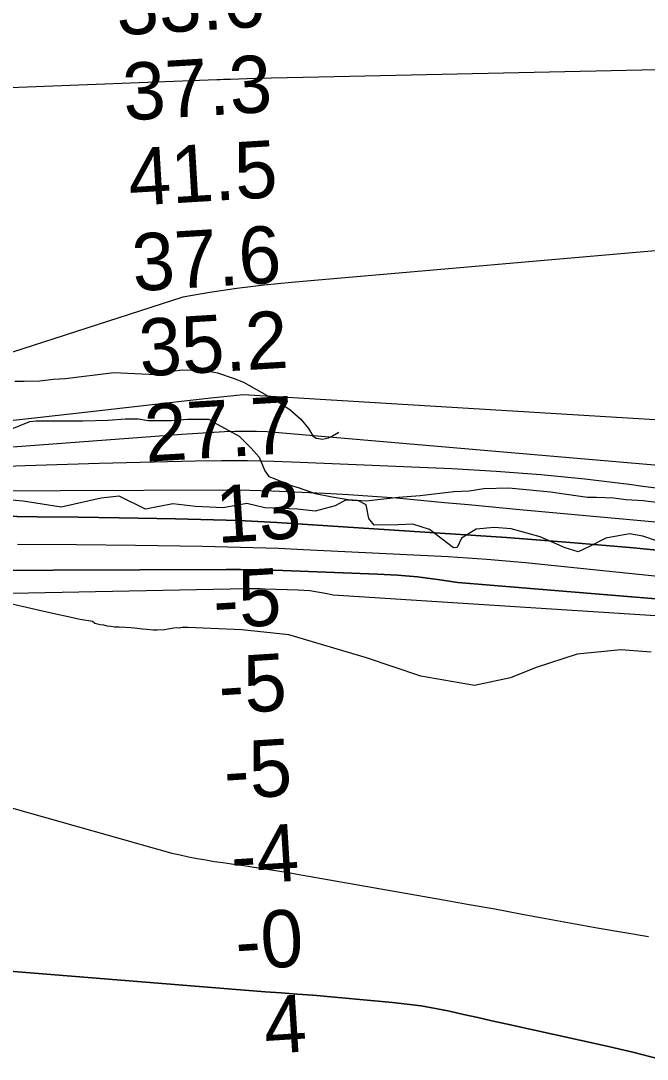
# Model space of a CAD drawing. Extents: x 3192986 to 3230865, y 867483 to 892886.
# Drawn here: x 3206701 to 3207434, y 880140 to 881355 of the extents above; entities that cross this region are included whole.
import ezdxf

# ---------------------------------------------------------------- set-up
doc = ezdxf.new("R2010")
doc.units = 0
for name, color, linetype in [('V-RIVR-EDGE', 7, 'Continuous'), ('V-RIVR-RANG', 7, 'Continuous'), ('V-SITE-VEGE', 7, 'Continuous'), ('V-TOPO-DPTH', 7, 'Continuous'), ('V-TOPO-MAJR', 7, 'Continuous'), ('V-TOPO-MINR', 7, 'Continuous'), ('V-TOPO-SHOR', 7, 'Continuous'), ('V-TOPO-WATR', 7, 'Continuous')]:
    doc.layers.add(name, color=color, linetype=linetype)

msp = doc.modelspace()

# ---------------------------------------------------------------- linework, layer by layer
at = {"layer": 'V-RIVR-EDGE'}
msp.add_lwpolyline([(3207446, 880746), (3207429, 880751.7), (3207413.4, 880754.7), (3207385.6, 880749.6), (3207366.4, 880739.6), (3207353.4, 880733.6), (3207338.2, 880738), (3207308.6, 880751.1), (3207274.7, 880760.3), (3207254.8, 880762.1), (3207233.9, 880760), (3207216.9, 880749.6), (3207211.7, 880738.7), (3207207.3, 880738.3), (3207179.5, 880759.7), (3207160, 880765.8), (3207143, 880765), (3207114.8, 880764.6), (3207108.3, 880772.4), (3207105.3, 880788.5), (3207096.2, 880793.3), (3207081, 880793.8), (3207069.2, 880787.3), (3207045.7, 880780.9), (3207024.4, 880783.5), (3206986.6, 880784.9), (3206965.8, 880790.2), (3206937.9, 880785), (3206905.8, 880786.4), (3206879.3, 880789.5), (3206847.1, 880783.5), (3206816.3, 880798.8), (3206795.4, 880796.3), (3206748.4, 880785.9), (3206704.1, 880792.6), (3206658.9, 880796.6)], dxfattribs=at)
at = {"layer": 'V-SITE-VEGE'}
for p, q in [((3206690.9, 880877.5), (3206711.7, 880885.9)), ((3206711.7, 880885.9), (3206719.2, 880886.8)), ((3206719.2, 880886.8), (3206732.4, 880886.7)), ((3206732.4, 880886.7), (3206748.4, 880886.7)), ((3206748.4, 880886.7), (3206763.5, 880886.6)), ((3206763.5, 880886.6), (3206773.9, 880886.6)), ((3206773.9, 880886.6), (3206803.1, 880887.4)), ((3206803.1, 880887.4), (3206823.8, 880889.2)), ((3206823.8, 880889.2), (3206838.9, 880889.2)), ((3206838.9, 880889.2), (3206850.2, 880887.2)), ((3206850.2, 880887.2), (3206854.9, 880887.2)), ((3206854.9, 880887.2), (3206856.8, 880887.2)), ((3206856.8, 880887.2), (3206877.5, 880887.1)), ((3206877.5, 880887.1), (3206896.4, 880888.9)), ((3206896.4, 880888.9), (3206920.8, 880888.8)), ((3206920.8, 880888.8), (3206925.6, 880886.9)), ((3206925.6, 880886.9), (3206927.4, 880885)), ((3206927.4, 880885), (3206956.6, 880868.9)), ((3206956.6, 880868.9), (3206970.7, 880854.7)), ((3206970.7, 880854.7), (3206980, 880844.3)), ((3206980, 880844.3), (3206986.6, 880828.3)), ((3206986.6, 880828.3), (3206991.3, 880821.7)), ((3206991.3, 880821.7), (3207001.6, 880817.9)), ((3207001.6, 880817.9), (3207013.8, 880812.2)), ((3207013.8, 880812.2), (3207027, 880808.4)), ((3207027, 880808.4), (3207045.8, 880801.7)), ((3207242.8, 880807.5), (3207272, 880808.4)), ((3207272, 880808.4), (3207320.9, 880803.5)), ((3207045.8, 880801.7), (3207065.6, 880797.8)), ((3207065.6, 880797.8), (3207084.4, 880794.9)), ((3207105.1, 880793), (3207142.9, 880797.5)), ((3207142.9, 880797.5), (3207168.3, 880799.3)), ((3207168.3, 880799.3), (3207207.9, 880803.9)), ((3207207.9, 880803.9), (3207225.8, 880804.8)), ((3207225.8, 880804.8), (3207242.8, 880807.5)), ((3207320.9, 880803.5), (3207337, 880801.5)), ((3207337, 880801.5), (3207364.3, 880797.6)), ((3207364.3, 880797.6), (3207374.6, 880797.6)), ((3207374.6, 880797.6), (3207394.4, 880796.6)), ((3207394.4, 880796.6), (3207409.5, 880794.6)), ((3207084.4, 880794.9), (3207105.1, 880793)), ((3207409.5, 880794.6), (3207429.3, 880793.6)), ((3207429.3, 880793.6), (3207445.3, 880791.7)), ((3206728.4, 880663.5), (3206646.1, 880682.6)), ((3206770.9, 880654.4), (3206728.4, 880663.5)), ((3206785.2, 880652), (3206770.9, 880654.4)), ((3206788, 880649.7), (3206785.2, 880652)), ((3206794.2, 880648.1), (3206788, 880649.7)), ((3206798.5, 880647.5), (3206794.2, 880648.1)), ((3206802.5, 880646.6), (3206798.5, 880647.5)), ((3206806.6, 880646), (3206802.5, 880646.6)), ((3206811, 880645.5), (3206806.6, 880646)), ((3206816.5, 880645.5), (3206811, 880645.5)), ((3206830.2, 880644.7), (3206816.5, 880645.5)), ((3206834.4, 880644), (3206830.2, 880644.7)), ((3206843.7, 880643.1), (3206834.4, 880644)), ((3206848.6, 880642.5), (3206843.7, 880643.1)), ((3206856.3, 880641.8), (3206848.6, 880642.5)), ((3206861, 880641.7), (3206856.3, 880641.8)), ((3206869.5, 880642.2), (3206861, 880641.7)), ((3206873.6, 880642.9), (3206869.5, 880642.2)), ((3206880.2, 880644.3), (3206873.6, 880642.9)), ((3206883.7, 880644.5), (3206880.2, 880644.3)), ((3206886.8, 880644.1), (3206883.7, 880644.5)), ((3206890.1, 880644.9), (3206886.8, 880644.1)), ((3206896.8, 880644.9), (3206890.1, 880644.9)), ((3206959.7, 880642.3), (3206896.8, 880644.9)), ((3207015, 880636.4), (3206959.7, 880642.3)), ((3207105.7, 880609.6), (3207015, 880636.4)), ((3207403, 880618.9), (3207351.9, 880613.7)), ((3207438.7, 880615.9), (3207403, 880618.9)), ((3207169.3, 880588.2), (3207105.7, 880609.6)), ((3207351.9, 880613.7), (3207304, 880598.2)), ((3207304, 880598.2), (3207274, 880585.9)), ((3207232.1, 880577.1), (3207169.3, 880588.2)), ((3207274, 880585.9), (3207232.1, 880577.1))]:
    msp.add_line(p, q, dxfattribs=at)
at = {"layer": 'V-TOPO-DPTH'}
for points in [[(3207472.5, 880804.3), (3207428.7, 880810), (3207413, 880812.2), (3207361.2, 880818.4), (3207309.4, 880823.6), (3207257.5, 880827.5), (3207205.5, 880830.5), (3207027.9, 880838.1), (3206997.3, 880839.2), (3206966.6, 880839.8), (3206936, 880839.8), (3206905.4, 880839.4), (3206793.1, 880836.8), (3206706.3, 880834.3), (3206619.6, 880830.9), (3206533, 880826.2), (3206446.3, 880820.8), (3206161.5, 880800.9), (3206128.4, 880798.6), (3206095.4, 880796.3), (3206062.4, 880794.1), (3206029.4, 880791.8), (3205177.7, 880780.6)], [(3206672.6, 880775.1), (3206720.5, 880774.6), (3206768.3, 880773.9), (3206816.2, 880773.2), (3206882.2, 880772.1), (3206897, 880771.9), (3206911.9, 880771.5), (3206926.7, 880771.1), (3206941.5, 880770.7), (3206956.3, 880770.1), (3206971.1, 880769.5), (3206985.9, 880768.6), (3207000.7, 880767.7), (3207269.4, 880750.1), (3207343.8, 880744.6), (3207418.1, 880738.3), (3207492.3, 880730.9)], [(3206672.6, 880775.1), (3206720.5, 880774.6), (3206768.3, 880773.9), (3206816.2, 880773.2), (3206882.2, 880772.1), (3206897, 880771.9), (3206911.9, 880771.5), (3206926.7, 880771.1), (3206941.5, 880770.7), (3206956.3, 880770.1), (3206971.1, 880769.5), (3206985.9, 880768.6), (3207000.7, 880767.7), (3207269.4, 880750.1), (3207343.8, 880744.6), (3207418.1, 880738.3), (3207492.3, 880730.9)], [(3205717.8, 880654.5), (3205804.8, 880661.7), (3206078.7, 880689.1), (3206093, 880690.4), (3206107.4, 880691.6), (3206121.7, 880692.6), (3206136.1, 880693.5), (3206284.1, 880701.3), (3206372.5, 880705.4), (3206460.9, 880708.5), (3206549.4, 880710.4), (3206637.9, 880711.5), (3206941.4, 880712.8), (3206958.1, 880712.8), (3206974.7, 880712.6), (3206991.3, 880712.2), (3207007.9, 880711.7), (3207118.4, 880707.5), (3207142, 880706.1), (3207165.5, 880704.1), (3207188.9, 880701.2), (3207212.3, 880697.6), (3207931.1, 880638.2)], [(3207931.1, 880638.2), (3207212.3, 880697.6), (3207188.9, 880701.2), (3207165.5, 880704.1), (3207142, 880706.1), (3207118.4, 880707.5), (3207007.9, 880711.7), (3206991.3, 880712.2), (3206974.7, 880712.6), (3206958.1, 880712.8), (3206941.4, 880712.8), (3206637.9, 880711.5), (3206549.4, 880710.4), (3206460.9, 880708.5), (3206372.5, 880705.4), (3206284.1, 880701.3), (3206136.1, 880693.5), (3206121.7, 880692.6), (3206107.4, 880691.6), (3206093, 880690.4), (3206078.7, 880689.1), (3205804.8, 880661.7), (3205717.8, 880654.5)], [(3207448.7, 880139.8), (3207417.1, 880148), (3207385.4, 880155.5), (3207268.7, 880181.3), (3207252.3, 880184.9), (3207235.8, 880188.6), (3207219.3, 880192.2), (3207202.8, 880195.9), (3207186.3, 880199.2), (3207169.7, 880202.1), (3207153, 880204.4), (3207136.2, 880206.2), (3207042.9, 880214.6), (3207024.4, 880216.1), (3207005.8, 880217.5), (3206987.3, 880218.7), (3206355.3, 880269.7)], [(3207448.7, 880139.8), (3207417.1, 880148), (3207385.4, 880155.5), (3207268.7, 880181.3), (3207252.3, 880184.9), (3207235.8, 880188.6), (3207219.3, 880192.2), (3207202.8, 880195.9), (3207186.3, 880199.2), (3207169.7, 880202.1), (3207153, 880204.4), (3207136.2, 880206.2), (3207042.9, 880214.6), (3207024.4, 880216.1), (3207005.8, 880217.5), (3206987.3, 880218.7), (3206355.3, 880269.7)]]:
    msp.add_lwpolyline(points, dxfattribs=at)
at = {"layer": 'V-TOPO-MAJR'}
for points in [[(3206688.4, 881276.9), (3206930.7, 881286.2), (3206934.7, 881286.3), (3206938.6, 881286.5), (3206942.5, 881286.6), (3206946.5, 881286.7), (3206975.8, 881287.5), (3206994.3, 881288), (3207012.9, 881288.5), (3207031.5, 881289), (3207050.1, 881289.4), (3207427.6, 881297.5), (3207506.4, 881299.2)], [(3207483.8, 881089.3), (3207017.8, 881048.8), (3206985.9, 881045.6), (3206954.1, 881041.7), (3206922.4, 881036.9), (3206890.8, 881031.4), (3206552.3, 880922.3)]]:
    msp.add_lwpolyline(points, dxfattribs=at)
at = {"layer": 'V-TOPO-MINR'}
for points in [[(3207950.1, 880857.1), (3206961.9, 880917.1), (3206942.7, 880915.4), (3206923.6, 880913.4), (3206759.1, 880894.6), (3206657.7, 880883.2), (3206556.3, 880872.3), (3206454.8, 880861.9), (3206353.3, 880852), (3206127, 880830.4), (3206109.5, 880828.8), (3206091.9, 880827.3), (3206074.3, 880826), (3206056.8, 880824.8), (3205939.6, 880817.3), (3205919.9, 880816.6), (3205900.3, 880816.7), (3205229.1, 880824.6)], [(3207764.2, 880807.2), (3206989.5, 880873.9), (3206977, 880874.2), (3206964.5, 880874.4), (3206952, 880874.2), (3206939.5, 880873.8), (3206927, 880873.2), (3206914.5, 880872.5), (3206902.1, 880871.7), (3206889.6, 880870.8), (3206144.9, 880814.9), (3206119.3, 880813), (3206093.7, 880811.2), (3206068.1, 880809.5), (3206042.5, 880807.8), (3205877, 880797.1), (3205845.5, 880795.9), (3205814.1, 880795.8), (3205782.7, 880797.3)], [(3207472.5, 880804.3), (3207428.7, 880810), (3207413, 880812.2), (3207361.2, 880818.4), (3207309.4, 880823.6), (3207257.5, 880827.5), (3207205.5, 880830.5), (3207027.9, 880838.1), (3206997.3, 880839.2), (3206966.6, 880839.8), (3206936, 880839.8), (3206905.4, 880839.4), (3206793.1, 880836.8), (3206706.3, 880834.3), (3206619.6, 880830.9), (3206533, 880826.2), (3206446.3, 880820.8), (3206161.5, 880800.9), (3206128.4, 880798.6), (3206095.4, 880796.3), (3206062.4, 880794.1), (3206029.4, 880791.8), (3205177.7, 880780.6)], [(3207469.4, 880765.9), (3207387.9, 880773.4), (3207280.9, 880783.2), (3207252.9, 880785.8), (3207224.9, 880788.4), (3207196.8, 880791), (3207168.8, 880793.7), (3207140.7, 880796.2), (3207112.6, 880798.3), (3207084.5, 880800.1), (3207056.4, 880801.6), (3206994.9, 880804.5), (3206981.9, 880805), (3206968.9, 880805.3), (3206955.8, 880805.5), (3206942.8, 880805.5), (3206551.6, 880803.9)], [(3207914.6, 880656.2), (3207291.8, 880720.8), (3207246.5, 880724.6), (3207201.2, 880727.5), (3207032.1, 880735.9), (3207002.6, 880737.2), (3206973, 880738.3), (3206943.5, 880739.1), (3206913.9, 880739.7), (3206835.4, 880740.8), (3206766.5, 880741.5), (3206697.6, 880742.1)], [(3207931.1, 880638.2), (3207212.3, 880697.6), (3207188.9, 880701.2), (3207165.5, 880704.1), (3207142, 880706.1), (3207118.4, 880707.5), (3207007.9, 880711.7), (3206991.3, 880712.2), (3206974.7, 880712.6), (3206958.1, 880712.8), (3206941.4, 880712.8), (3206637.9, 880711.5), (3206549.4, 880710.4), (3206460.9, 880708.5), (3206372.5, 880705.4), (3206284.1, 880701.3), (3206136.1, 880693.5), (3206121.7, 880692.6), (3206107.4, 880691.6), (3206093, 880690.4), (3206078.7, 880689.1), (3205804.8, 880661.7), (3205717.8, 880654.5)], [(3207942.2, 880626.8), (3207066.5, 880682.8), (3207059.7, 880684.2), (3207052.9, 880685.6), (3207046.2, 880686.8), (3207039.4, 880687.8), (3207032.5, 880688.4), (3207025.6, 880688.8), (3206986.6, 880689.9), (3206981.4, 880690.1), (3206976.1, 880690.1), (3206970.9, 880690.1), (3206965.7, 880690), (3206238, 880675.6)], [(3206132.8, 880591.6), (3206877.8, 880381.1), (3206887.7, 880378.8), (3206897.6, 880376.7), (3206907.6, 880374.8), (3206917.6, 880373), (3206927.6, 880371.3), (3206937.6, 880369.8), (3206947.6, 880368.3), (3206962.2, 880366.3), (3206979.5, 880363.7), (3206996.8, 880361.1), (3207014, 880358.3), (3207031.3, 880355.3), (3207195.8, 880326.3), (3207225.8, 880321), (3207255.7, 880315.6), (3207285.6, 880310.1), (3207315.5, 880304.5), (3207345.5, 880299), (3207375.4, 880293.7), (3207405.4, 880288.5), (3207435.4, 880283.4)], [(3206355.3, 880269.7), (3206987.3, 880218.7), (3207005.8, 880217.5), (3207024.4, 880216.1), (3207042.9, 880214.6), (3207136.2, 880206.2), (3207153, 880204.4), (3207169.7, 880202.1), (3207186.3, 880199.2), (3207202.8, 880195.9), (3207219.3, 880192.2), (3207235.8, 880188.6), (3207252.3, 880184.9), (3207268.7, 880181.3), (3207385.4, 880155.5), (3207417.1, 880148), (3207448.7, 880139.8)]]:
    msp.add_lwpolyline(points, dxfattribs=at)
at = {"layer": 'V-TOPO-SHOR'}
msp.add_lwpolyline([(3206694.3, 880933.3), (3206705.4, 880933), (3206723.6, 880933.6), (3206739.5, 880935.5), (3206753.7, 880936.4), (3206810.3, 880943.2), (3206859.4, 880940.9), (3206878.9, 880945), (3206890.2, 880946.3), (3206907.6, 880946.1), (3206921.4, 880944.9), (3206931.4, 880943), (3206949.6, 880936.7), (3206961.7, 880932), (3206998.5, 880911.3), (3207003.5, 880908.2), (3207016.1, 880899.9), (3207028.8, 880888.8), (3207038, 880877.9), (3207043, 880869.2), (3207046.9, 880866.3), (3207049.7, 880865.9), (3207054.2, 880865.5), (3207061.4, 880866.9), (3207065.8, 880869.1), (3207073.2, 880873.6)], dxfattribs=at)
at = {"layer": 'V-TOPO-WATR'}
msp.add_lwpolyline([(3207492.3, 880730.9), (3207418.1, 880738.3), (3207343.8, 880744.6), (3207269.4, 880750.1), (3207000.7, 880767.7), (3206985.9, 880768.6), (3206971.1, 880769.5), (3206956.3, 880770.1), (3206941.5, 880770.7), (3206926.7, 880771.1), (3206911.9, 880771.5), (3206897, 880771.9), (3206882.2, 880772.1), (3206816.2, 880773.2), (3206768.3, 880773.9), (3206720.5, 880774.6), (3206672.6, 880775.1)], dxfattribs=at)

# ---------------------------------------------------------------- texts
at = {"layer": 'V-RIVR-RANG'}
for s, rotation, p in [('33.6', 3.4583, (3206814.5, 881337.7)), ('37.3', 3.4583, (3206822.6, 881238)), ('41.5', 3.4583, (3206828.9, 881138.2)), ('37.6', 3.4583, (3206833.4, 881038.3)), ('35.2', 3.4583, (3206841.5, 880938.6)), ('27.7', 3.4583, (3206847.8, 880838.8)), ('13', 3.601, (3206931.3, 880743.6)), ('-5', 3.601, (3206928.1, 880643.2)), ('-5', 3.601, (3206934.4, 880543.4)), ('-5', 3.601, (3206940.6, 880443.6)), ('-4', 3.601, (3206948.8, 880343.9)), ('-0', 3.601, (3206954, 880244)), ('4', 3.601, (3206987.6, 880145.9))]:
    msp.add_text(s, height=67, rotation=rotation, dxfattribs=at).set_placement(p)

doc.saveas('drawing.dxf')
